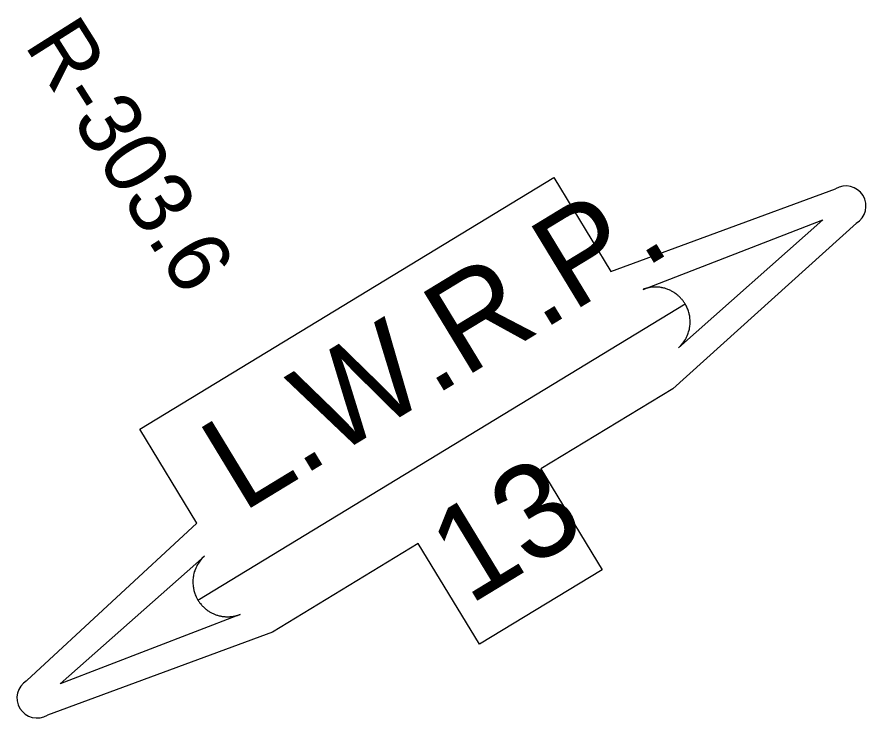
# Model space of a CAD drawing. Extents: x 3161665 to 3199565, y 885729 to 911164.
# Drawn here: x 3189461 to 3190580, y 907375 to 908298 of the extents above; entities that cross this region are included whole.
import ezdxf

# ---------------------------------------------------------------- set-up
doc = ezdxf.new("R2010")
doc.units = 0
doc.layers.add('V-RIVR-RANG-IDEN', color=7, linetype='Continuous')
doc.layers.add('V-TOPO-WATR-IDEN', color=7, linetype='Continuous')

msp = doc.modelspace()

# ---------------------------------------------------------------- linework, layer by layer
at = {"layer": 'V-TOPO-WATR-IDEN'}
msp.add_line((3189699.4, 907530.5), (3190341.3, 907920.7), dxfattribs=at)
for points in [[(3189473.8, 907424.4), (3189698, 907631.7), (3189622.9, 907755.4), (3190168.5, 908087.1), (3190243.7, 907963.4), (3190539.5, 908072.2)], [(3190567, 908026.9), (3190325.2, 907808.9), (3190151.4, 907703.2), (3190232.1, 907570.5), (3190070.5, 907472.3), (3189989.8, 907605), (3189797.7, 907488.2), (3189501.3, 907379.1)]]:
    msp.add_lwpolyline(points, dxfattribs=at)
for points in [[(3190285.9, 907939.7), (3190522.8, 908031.1), (3190332.7, 907862.8), (3190335.9, 907866), (3190338.7, 907869.4), (3190339.8, 907870.8), (3190340.7, 907872.1), (3190341.7, 907873.7), (3190342.6, 907875.3), (3190343.3, 907876.7), (3190344.2, 907878.7), (3190345.1, 907880.9), (3190345.5, 907882.1), (3190346, 907883.7), (3190346.6, 907885.8), (3190347, 907887.5), (3190347.3, 907889.3), (3190347.5, 907890.5), (3190347.7, 907891.9), (3190347.9, 907893.5), (3190347.9, 907895), (3190348, 907896.5), (3190348, 907897.7), (3190347.9, 907899.6), (3190347.8, 907901.3), (3190347.6, 907902.7), (3190347.4, 907904.3), (3190347.1, 907905.7), (3190346.9, 907907), (3190346.7, 907908), (3190346.3, 907909.4), (3190345.8, 907910.9), (3190345.4, 907912.3), (3190344.8, 907913.7), (3190344.3, 907915), (3190343.7, 907916.3), (3190343.2, 907917.5), (3190342.3, 907919), (3190341.3, 907920.7), (3190341, 907921.3), (3190340.5, 907922.1), (3190339.9, 907923), (3190339.3, 907923.8), (3190338.7, 907924.7), (3190338, 907925.5), (3190337.3, 907926.4), (3190336.7, 907927), (3190335.9, 907927.9), (3190335.2, 907928.7), (3190334.6, 907929.3), (3190333.1, 907930.7), (3190332.3, 907931.4), (3190331.8, 907931.9), (3190330.8, 907932.7), (3190330, 907933.4), (3190329.1, 907934), (3190328, 907934.8), (3190326.9, 907935.5), (3190326.1, 907936), (3190325.3, 907936.5), (3190324.4, 907937), (3190323.4, 907937.5), (3190322.4, 907938), (3190321.3, 907938.6), (3190320.2, 907939.1), (3190318.7, 907939.6), (3190317.7, 907940), (3190316.5, 907940.4), (3190315.4, 907940.8), (3190314.5, 907941.1), (3190313.4, 907941.3), (3190311.9, 907941.7), (3190311.8, 907941.7), (3190310.9, 907941.9), (3190310.2, 907942), (3190309.2, 907942.2), (3190308, 907942.4), (3190306.9, 907942.5), (3190306, 907942.6), (3190304.8, 907942.6), (3190303.7, 907942.7), (3190302.9, 907942.7), (3190301.8, 907942.7), (3190300.4, 907942.7), (3190299.5, 907942.6), (3190298.8, 907942.6), (3190298.2, 907942.5), (3190297.5, 907942.5), (3190296.5, 907942.4), (3190295.5, 907942.2), (3190294.6, 907942.1), (3190293.6, 907941.9), (3190292.4, 907941.6), (3190291.7, 907941.5), (3190290.5, 907941.2), (3190289.2, 907940.8), (3190288.2, 907940.5), (3190287.4, 907940.3), (3190286.8, 907940), (3190286.3, 907939.8)], [(3189754.9, 907511.6), (3189517.9, 907420.2), (3189708.1, 907588.5), (3189704.8, 907585.3), (3189702, 907581.9), (3189701, 907580.4), (3189700.1, 907579.1), (3189699.1, 907577.5), (3189698.2, 907575.9), (3189697.5, 907574.5), (3189696.6, 907572.6), (3189695.7, 907570.4), (3189695.3, 907569.2), (3189694.7, 907567.6), (3189694.2, 907565.4), (3189693.8, 907563.8), (3189693.4, 907561.9), (3189693.2, 907560.7), (3189693.1, 907559.4), (3189692.9, 907557.8), (3189692.8, 907556.3), (3189692.8, 907554.8), (3189692.8, 907553.5), (3189692.9, 907551.7), (3189693, 907550), (3189693.1, 907548.6), (3189693.4, 907546.9), (3189693.6, 907545.5), (3189693.9, 907544.3), (3189694.1, 907543.3), (3189694.5, 907541.9), (3189694.9, 907540.4), (3189695.4, 907539), (3189695.9, 907537.6), (3189696.5, 907536.3), (3189697.1, 907534.9), (3189697.6, 907533.8), (3189698.4, 907532.2), (3189699.4, 907530.5), (3189699.8, 907530), (3189700.3, 907529.2), (3189700.9, 907528.3), (3189701.5, 907527.4), (3189702.1, 907526.6), (3189702.7, 907525.8), (3189703.5, 907524.9), (3189704, 907524.2), (3189704.8, 907523.3), (3189705.6, 907522.5), (3189706.2, 907522), (3189707.6, 907520.6), (3189708.4, 907519.8), (3189709, 907519.4), (3189709.9, 907518.6), (3189710.8, 907517.9), (3189711.7, 907517.2), (3189712.8, 907516.5), (3189713.9, 907515.8), (3189714.7, 907515.2), (3189715.4, 907514.8), (3189716.4, 907514.2), (3189717.3, 907513.8), (3189718.4, 907513.2), (3189719.5, 907512.7), (3189720.6, 907512.2), (3189722, 907511.6), (3189723.1, 907511.2), (3189724.2, 907510.8), (3189725.4, 907510.5), (3189726.3, 907510.2), (3189727.3, 907509.9), (3189728.9, 907509.6), (3189728.9, 907509.6), (3189729.8, 907509.4), (3189730.5, 907509.2), (3189731.5, 907509.1), (3189732.8, 907508.9), (3189733.8, 907508.8), (3189734.7, 907508.7), (3189735.9, 907508.6), (3189737.1, 907508.6), (3189737.9, 907508.5), (3189738.9, 907508.5), (3189740.4, 907508.6), (3189741.3, 907508.6), (3189741.9, 907508.7), (3189742.6, 907508.7), (3189743.3, 907508.8), (3189744.3, 907508.9), (3189745.3, 907509), (3189746.2, 907509.2), (3189747.2, 907509.4), (3189748.4, 907509.6), (3189749.1, 907509.8), (3189750.3, 907510.1), (3189751.6, 907510.4), (3189752.6, 907510.8), (3189753.3, 907511), (3189754, 907511.2), (3189754.5, 907511.4)]]:
    msp.add_lwpolyline(points, close=True, dxfattribs=at)
for centre, start, end in [((3190553.2, 908049.5), 301.2951, 121.2951), ((3189487.5, 907401.7), 121.2951, 301.2951)]:
    msp.add_arc(centre, 26.5, start, end, dxfattribs=at)

# ---------------------------------------------------------------- texts
at = {"layer": 'V-RIVR-RANG-IDEN'}
msp.add_text('R-303.6', height=83, rotation=302.3192, dxfattribs=at).set_placement((3189470, 908261.7))
at = {"layer": 'V-TOPO-WATR-IDEN'}
for s, rotation, p in [('L.W.R.P.', 31.295, (3189757.6, 907644.9)), ('13', 31.2951, (3190056.8, 907523.1))]:
    msp.add_text(s, height=124.5, rotation=rotation, dxfattribs=at).set_placement(p)

doc.saveas('drawing.dxf')
